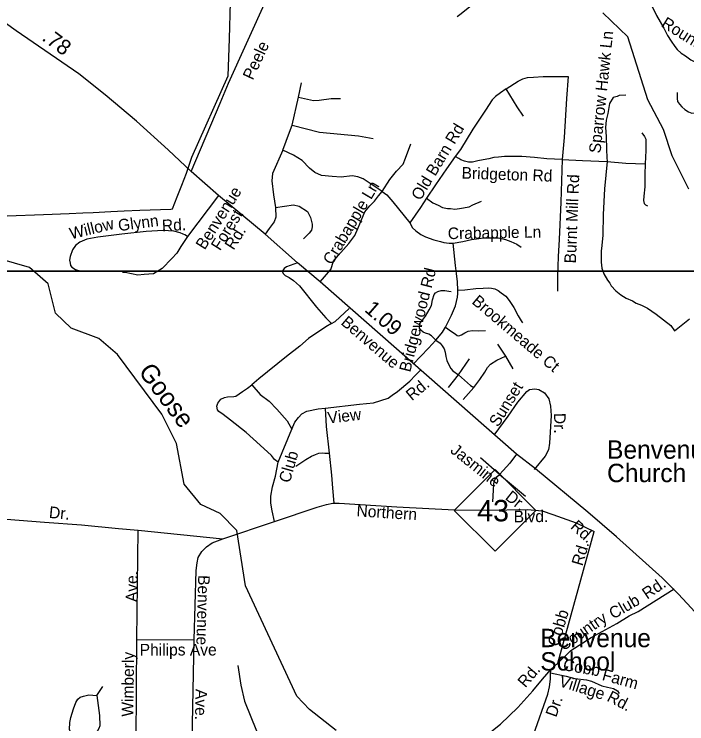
# Model space of a CAD drawing. Extents: x 2220236 to 2384410, y 720751 to 894131.
# Drawn here: x 2346680 to 2352172, y 813280 to 819071 of the extents above; entities that cross this region are included whole.
import ezdxf

# ---------------------------------------------------------------- set-up
doc = ezdxf.new("R2010")
doc.units = 0
doc.layers.add('Default', color=7, linetype='Continuous')

msp = doc.modelspace()

# ---------------------------------------------------------------- linework, layer by layer
at = {"layer": 'Default'}
for p, q in [((2349001.2, 818392.9), (2349025.1, 818512.2)), ((2348950, 818165.5), (2349001.2, 818392.9)), ((2348347, 817591.8), (2348095.6, 817258.1)), ((2349302.3, 816562.3), (2349415.1, 816670.2)), ((2349271.5, 816546.9), (2349302.3, 816562.3)), ((2350627, 816379), (2350692.4, 816280.8)), ((2350692.4, 816280.8), (2350751.8, 816178.2)), ((2350307.2, 816128.5), (2350396.6, 816258.5)), ((2350227.1, 816025), (2350307.2, 816128.5)), ((2350433.7, 816024.3), (2350346, 815926.8)), ((2348836.7, 815415.9), (2348947.4, 815685.1)), ((2350643.3, 815315.5), (2350487.2, 815450.8)), ((2350643.3, 815315.5), (2350854.4, 815137)), ((2348384.5, 814788.8), (2348804.7, 814931.8)), ((2347681.3, 813967.7), (2347693.3, 814859.4)), ((2347693.3, 814859.4), (2348384.5, 814788.8)), ((2351119.6, 813776), (2351416.4, 814849.1)), ((2347674.5, 813120.5), (2347681.3, 813967.7)), ((2347681.3, 813967.7), (2348150.4, 813966.3)), ((2348131.8, 813109.1), (2348150.4, 813966.3)), ((2351064.3, 813725.3), (2351119.6, 813776)), ((2351058.7, 813695.3), (2351064.3, 813725.3)), ((2347353.5, 813510), (2347404.4, 813584.7))]:
    msp.add_line(p, q, dxfattribs=at)
for points in [[(2346103.7, 826026.5), (2370568.5, 826026.5), (2370568.5, 816974.7), (2346103.7, 816974.7), (2346103.7, 826026.5)], [(2348124.6, 817788.7), (2347936.5, 817963.2), (2347678.1, 818197.7), (2347421.9, 818413.9), (2347207.1, 818583.8), (2346695.1, 818936.2), (2345528.6, 819774.9), (2344478.4, 820507.4)], [(2350296.5, 819052.2), (2350330.7, 819077.9), (2350387.1, 819124.1), (2350448.7, 819172), (2350498.3, 819204.5), (2350534.2, 819226.8), (2350566.7, 819238.7), (2350600.9, 819252.4), (2350660.8, 819267.8), (2350729.2, 819278.1), (2350797.6, 819286.7)], [(2348124.6, 817788.7), (2348361.5, 818344), (2348429.1, 818509.2), (2348737.8, 819184.4)], [(2346624, 817424.3), (2346920.5, 817436.9), (2347128.2, 817445.6), (2347240.2, 817450.4), (2347325.2, 817453.9), (2347469.5, 817460.1), (2347469.2, 817461.5), (2347579.2, 817465.9), (2347706, 817471.1), (2347960.2, 817481.2), (2347973.8, 817481.8), (2348010.5, 817580.6), (2348049.5, 817677.1), (2348088.2, 817773.1), (2348130.8, 817904.1), (2348428.2, 818568.3), (2348437.8, 818870.9), (2348445.5, 819169.4)], [(2346624, 817424.3), (2346920.5, 817436.9), (2347128.2, 817445.6), (2347240.2, 817450.4), (2347325.2, 817453.9), (2347469.5, 817460.1), (2347469.2, 817461.5), (2347579.2, 817465.9), (2347706, 817471.1), (2347960.2, 817481.2), (2347973.8, 817481.8), (2348010.5, 817580.6), (2348049.5, 817677.1), (2348088.2, 817773.1), (2348130.8, 817904.1), (2348428.2, 818568.3), (2348437.8, 818870.9), (2348445.5, 819169.4)], [(2351886, 819138.7), (2351925.5, 819059.8), (2351983.8, 818957.2), (2352015.4, 818897.2), (2352043.7, 818849.9), (2352073.7, 818807.2), (2352094.2, 818782), (2352127.3, 818752), (2352160.5, 818731.5), (2352206.2, 818699.9), (2352283.5, 818660.5), (2352373.4, 818621), (2352486.9, 818576.8)], [(2352187.6, 817642.9), (2352051.6, 817916.3), (2351982.5, 818130.1), (2351854.6, 818371), (2351689.5, 818886.2), (2351487.5, 819081.4)], [(2350697.5, 818462.6), (2350795, 818525.9), (2350834.4, 818543), (2350872, 818553.3), (2350919.9, 818558.4), (2351000.3, 818561.8), (2351161.1, 818563.5), (2351203.8, 818561.8), (2351190.1, 818382.1), (2351171.3, 818063.8), (2351155.9, 817884.1)], [(2350697.5, 818462.6), (2350652.2, 818429.2), (2350611.2, 818400.1), (2350583.8, 818371), (2350527.4, 818287.1), (2350426.4, 818133.1), (2350325.5, 817967.1), (2350281.1, 817910.6)], [(2350839.5, 818238.4), (2350788.2, 818315.4), (2350697.5, 818462.6)], [(2352094.2, 818431.6), (2352092.6, 818403.2), (2352094.2, 818382.7), (2352097.4, 818359), (2352113.1, 818336.9), (2352130.5, 818316.4), (2352155.7, 818292.7), (2352185.7, 818273.8), (2352212.5, 818264.3), (2352239.3, 818265.9), (2352272.4, 818267.5), (2352299.2, 818273.8), (2352327.6, 818281.7)], [(2349001.2, 818392.9), (2349124.7, 818366.2), (2349171.1, 818369), (2349267.9, 818384.5), (2349345.1, 818384.5)], [(2351675.5, 818410), (2351620.3, 818406.9), (2351602.4, 818399.7), (2351572.2, 818390.7), (2351540.1, 818341.8), (2351526.5, 818260.2), (2351512.9, 818205.7), (2351508.4, 818146.7), (2351512.9, 818071.9), (2351517.4, 817967.5), (2351518.7, 817902.2), (2351522, 817867.7)], [(2348872.7, 817961.9), (2348927.5, 818107.9), (2348950, 818165.5)], [(2348950, 818165.5), (2349173.2, 818107.9), (2349491.1, 818079.8), (2349611.9, 818057.4)], [(2351805.8, 818103), (2351827.9, 818073), (2351837.4, 818051), (2351838.9, 818024.1), (2351837.4, 817957.8), (2351832.6, 817849.5)], [(2348872.7, 817961.9), (2348789.9, 817771), (2348782.9, 817712), (2348798.3, 817598.3), (2348813.8, 817493)], [(2349683.5, 817625), (2349529.1, 817728.9), (2349485.5, 817742.9), (2349439.2, 817751.3), (2349350.8, 817740.1), (2349277.8, 817747.1), (2349189.3, 817754.1), (2349134.6, 817778), (2349091, 817815.9), (2349030.7, 817877.7), (2348961.2, 817919.8), (2348872.7, 817961.9)], [(2349683.5, 817625), (2349748.1, 817723.2), (2349801.4, 817789.2), (2349856.1, 817846.8), (2349875.8, 817897.3), (2349919.3, 818013.8)], [(2350281.1, 817910.6), (2350209.2, 817809.6), (2350120.3, 817679.5), (2350048, 817568.6)], [(2351155.9, 817884.1), (2351030.2, 817891.8), (2350929.3, 817902), (2350825, 817908.9), (2350754.8, 817908.9), (2350683, 817908.9), (2350633.4, 817905.5), (2350597.5, 817902), (2350556.4, 817891.8), (2350510.3, 817883.2), (2350465.8, 817874.7), (2350421.3, 817864.4), (2350390.5, 817864.4), (2350356.3, 817872.9), (2350327.2, 817883.2), (2350310.1, 817893.5), (2350281.1, 817910.6)], [(2351155.9, 817884.1), (2351143.1, 817535.8), (2351129.4, 817232.8), (2351122.6, 817094.2), (2351117.5, 816929.9), (2351115.7, 816811.8)], [(2351155.9, 817884.1), (2351321.9, 817877.2), (2351522, 817867.7)], [(2351522, 817867.7), (2351501.6, 817645.4), (2351488, 817436.6), (2351485.7, 817266.5), (2351478.9, 817184.8), (2351472.1, 817137.2), (2351472.1, 817048.7), (2351478.9, 816998.8), (2351494.8, 816951.1), (2351524.2, 816901.2), (2351543.4, 816875.2), (2351553.7, 816853.6), (2351592.7, 816814.8), (2351633.7, 816781.6), (2351676.3, 816754.8), (2351728.3, 816732.7), (2351760.1, 816712.9), (2351803.2, 816697), (2351850.8, 816672.1), (2351921.1, 816624.4), (2352041.3, 816531.4), (2352073, 816488.3), (2352193.2, 816585.9)], [(2351522, 817867.7), (2351673.9, 817856.3), (2351832.6, 817849.5)], [(2351832.6, 817849.5), (2351830.3, 817761.9), (2351830.3, 817662.5), (2351820.8, 817585.2), (2351819.2, 817550.5), (2351824, 817525.2), (2351835, 817515.7), (2351850.8, 817506.3)], [(2352437.3, 813968.5), (2352212, 814225), (2352102.6, 814341.5), (2351971.1, 814470), (2351596.9, 814804.6), (2351364, 815006.4), (2350936.5, 815362.1), (2350780.7, 815480.8), (2349178.8, 816886.5), (2348992.7, 817043.3), (2348728.2, 817276.8), (2348347, 817591.8), (2348124.6, 817788.7)], [(2349178.8, 816886.5), (2349265.8, 816987.6), (2349286.9, 817056.4), (2349326.2, 817102.7), (2349411.8, 817199.6), (2349461, 817265.6), (2349487.6, 817327.3), (2349543.8, 817459.3), (2349584.5, 817508.4), (2349621.7, 817546.3), (2349655.4, 817588.5), (2349683.5, 817625)], [(2349683.5, 817625), (2349724.2, 817596.9), (2349770.5, 817539.3), (2349909.9, 817369.8)], [(2350048, 817568.6), (2349998.8, 817493), (2349909.9, 817369.8), (2349933, 817327.8), (2349960.3, 817302.1), (2349999.7, 817273.1), (2350039, 817254.2), (2350105.7, 817230.3), (2350162.2, 817214.9), (2350189.5, 817208), (2350230.5, 817201.8), (2350249.4, 817201.2), (2350263.8, 817202.3)], [(2350048, 817568.6), (2350099.7, 817530.6), (2350142.5, 817511.8), (2350178.4, 817494.7), (2350217.8, 817486.1), (2350243.4, 817484.4), (2350279.3, 817481), (2350315.3, 817484.4), (2350395.7, 817498.1), (2350426.4, 817515.2), (2350494.9, 817546)], [(2348813.8, 817493), (2348961.2, 817515.5), (2349006.1, 817505.6), (2349076.3, 817462.1), (2349100.2, 817413), (2349114.2, 817356.8), (2349114.2, 817335.8), (2349107.2, 817307.7), (2349088.9, 817285.2), (2349041.2, 817237.5)], [(2348813.8, 817493), (2348816.6, 817415.8), (2348802.6, 817377.9), (2348763.2, 817323.1), (2348728.2, 817276.8)], [(2348095.6, 817258.1), (2348073.3, 817270.1), (2348059.6, 817275.2), (2348035.7, 817287.2), (2347984.4, 817299.2), (2347897.1, 817306), (2347756.9, 817297.4), (2347560.2, 817275.2), (2347363.5, 817251.2), (2347272.8, 817235.8), (2347214.7, 817210.2), (2347180.5, 817182.8), (2347156.5, 817146.8), (2347136, 817093.8), (2347131.7, 817063.8), (2347136, 817039), (2347140.3, 817021), (2347151.4, 817006.5), (2347180.5, 816987.7), (2347214.7, 816977.4)], [(2348095.6, 817258.1), (2348040.8, 817174.2), (2348008.3, 817121.2), (2347967.3, 817076.7), (2347889.3, 816994.6), (2347816.3, 816952.5), (2347741.9, 816945.5), (2347690, 816941.3), (2347586.4, 816963.8), (2347564.9, 816963.7)], [(2350263.8, 817202.3), (2350343.5, 817214.9), (2350413.6, 817232), (2350473.5, 817240.5), (2350514.5, 817245.7), (2350553.9, 817245.7), (2350586.4, 817247.4), (2350632.5, 817247.4), (2350659.9, 817240.5), (2350692.4, 817232), (2350735.2, 817214.9), (2350783.1, 817194.3), (2350820.7, 817168.7)], [(2349308.6, 813225.6), (2349090.4, 813397.2), (2348988.5, 813504.7), (2348569.6, 814406.5), (2348497.4, 814856.5), (2348362.5, 814995.4), (2348203.6, 815071), (2348068.5, 815236.2), (2348005.5, 815568.4), (2347886.6, 815806.3), (2347522.4, 816293.7), (2347370.4, 816425.3), (2347144.5, 816508), (2347018.6, 816630.8), (2346957.5, 816871.2), (2346805.5, 817002.9), (2346170.5, 817187)], [(2350302.9, 816819.1), (2350298.6, 816886.7), (2350291.7, 816955.1), (2350284.9, 817020.2), (2350263.8, 817202.3)], [(2348992.7, 817043.3), (2348903.6, 817008.3), (2348883.7, 816996.1), (2348874, 816979.9), (2348872.1, 816967.8), (2348876.3, 816956), (2348892.5, 816938.2), (2348924.7, 816922.5), (2348960.9, 816899), (2349009.4, 816853.5), (2349149.5, 816679.4), (2349224.4, 816594.2), (2349252.8, 816566.6), (2349271.5, 816546.9)], [(2329807.7, 816974.9), (2370566.3, 816974.8), (2370566.3, 785046.7), (2329807.6, 785046.7), (2329807.7, 816974.9)], [(2350122, 816410.2), (2350088.8, 816446), (2350065.1, 816459.3), (2350038.3, 816468.3), (2350019, 816475.7), (2349999.6, 816492.1), (2349990.7, 816509.9), (2349989.2, 816523.3), (2349992.2, 816547.1), (2350013, 816573.9), (2350038.3, 816606.6), (2350068, 816657.2), (2350087.3, 816692.9), (2350096.3, 816739), (2350109.6, 816783.6), (2350120.1, 816797), (2350139.4, 816808.9), (2350167.6, 816814.9), (2350197.4, 816814.9), (2350228.6, 816811.9), (2350249.4, 816807.4)], [(2350201.4, 816518), (2350213.9, 816538.4), (2350249.8, 816615.4), (2350284, 816690.7), (2350299.4, 816762.6), (2350302.9, 816791.7), (2350302.9, 816819.1)], [(2350302.9, 816819.1), (2350358.5, 816821.6), (2350449.1, 816831.9), (2350510.7, 816835.3), (2350551.7, 816838.8), (2350577.4, 816835.3), (2350604.8, 816828.5), (2350632.1, 816816.5), (2350657.8, 816797.7), (2350693.7, 816770.3), (2350721.1, 816734.4), (2350760.4, 816676.2), (2350794.6, 816609.4), (2350818.6, 816570), (2350830.5, 816552.9)], [(2349271.5, 816546.9), (2349223.6, 816519.6), (2349083.3, 816425.4), (2349011.5, 816362.1), (2348903.7, 816276.5), (2348678, 816095.1), (2348619.8, 816045.5)], [(2350122, 816410.2), (2350138.7, 816428.8), (2350176.3, 816476.8), (2350201.4, 816518)], [(2350201.4, 816518), (2350250.9, 816482.4), (2350280.6, 816461.6), (2350298.4, 816448.2), (2350311.8, 816446.7), (2350332.6, 816455.6), (2350359.4, 816472), (2350386.1, 816485.4), (2350421.8, 816489.8), (2350469.4, 816488.4), (2350528.9, 816489.8)], [(2349938.5, 816214.9), (2350063.4, 816345), (2350122, 816410.2)], [(2350122, 816410.2), (2350157.2, 816385.7), (2350175.1, 816364.9), (2350191.4, 816339.6), (2350198.8, 816312.8), (2350204.8, 816278.6), (2350213.7, 816244.4), (2350228.6, 816210.2), (2350244.9, 816180.4), (2350262.8, 816159.6), (2350307.2, 816128.5)], [(2350433.7, 816024.3), (2350481.3, 816089), (2350524.4, 816149.9), (2350543.7, 816187.1), (2350570.5, 816215.4), (2350621, 816246.6), (2350692.4, 816280.8)], [(2349766.6, 815960.7), (2349811.1, 815993.3), (2349910.3, 816077.1), (2349958.2, 816125.1), (2349994.1, 816164.4)], [(2350307.2, 816128.5), (2350356.4, 816083.8), (2350405.5, 816042.1), (2350433.7, 816024.3)], [(2348836.7, 815415.9), (2348806.4, 815437.7), (2348780.1, 815469.2), (2348689.2, 815554.1), (2348573.9, 815658.7), (2348446.8, 815759.1), (2348386.3, 815804.5), (2348349.9, 815828), (2348339.8, 815841.8), (2348335.5, 815871.8), (2348343.2, 815895.9), (2348366.8, 815928.1), (2348396.7, 815942.6), (2348422.4, 815948.8), (2348474.5, 815951.3), (2348490.5, 815953.6), (2348544.5, 815990.7), (2348583.9, 816019.8), (2348619.8, 816045.5)], [(2348619.8, 816045.5), (2348689.1, 815967.6), (2348760.9, 815912.8), (2348824.2, 815847.8), (2348908.6, 815752.8), (2348947.4, 815685.1)], [(2350600.5, 815636.4), (2350713.4, 815790.5), (2350793.8, 815905.1), (2350867.1, 815992.2), (2350887.1, 816008.4), (2350930.8, 816015), (2350964.8, 816009.4), (2351011.2, 815981.9), (2351045.2, 815932.5), (2351058.9, 815870.9), (2351065.7, 815797.3), (2351050.3, 815571.4), (2351043.5, 815514.9), (2351016.1, 815463.6), (2350925.5, 815355.7)], [(2349220.3, 815856.2), (2349498.8, 815887.7), (2349614.4, 815900.8), (2349734.1, 815938.5), (2349766.6, 815960.7)], [(2348947.4, 815685.1), (2348972.7, 815741.6), (2349000.4, 815779.7), (2349029.9, 815810.1), (2349069.6, 815832.6), (2349163.4, 815849.8), (2349220.3, 815856.2)], [(2349220.3, 815856.2), (2349228.7, 815706.6), (2349250.9, 815487.5)], [(2348979, 815381.4), (2349028.6, 815413.9), (2349062.8, 815437.9), (2349107.3, 815463.5), (2349141.5, 815479), (2349168.8, 815489.2), (2349194.5, 815492.6), (2349216.7, 815489.2), (2349250.9, 815487.5)], [(2349250.9, 815487.5), (2349269.8, 815307.8), (2349278.3, 815203.4), (2349288.8, 815079.5)], [(2350780.7, 815480.8), (2350728.1, 815407.7), (2350671.6, 815348.2), (2350643.3, 815315.5)], [(2348804.7, 814931.8), (2348785.5, 815019.4), (2348774.8, 815079.4), (2348776.1, 815137.3), (2348789.2, 815213.5), (2348814.1, 815299.7), (2348836.7, 815415.9)], [(2350588.3, 815092.3), (2350594.3, 815187.5), (2350595.8, 815235.1), (2350598.7, 815256), (2350606.2, 815275.3), (2350621, 815294.6), (2350643.3, 815315.5)], [(2348804.7, 814931.8), (2349153.1, 815047.9), (2349228.9, 815068.8), (2349282.7, 815079.4), (2349288.8, 815079.5)], [(2349288.8, 815079.5), (2349334.7, 815080.1), (2349804.9, 815049.7), (2350274.9, 815025.4), (2350537.3, 815024.7), (2350870.8, 815028.5), (2350990.9, 815018), (2351079.1, 814989), (2351267.8, 814919.3), (2351416.4, 814849.1)], [(2346114.6, 815003.1), (2346511.4, 814958.6), (2346928.8, 814926.1), (2347229.8, 814903.9), (2347530.8, 814873.1), (2347693.3, 814859.4)], [(2348150.4, 813966.3), (2348165.6, 814530.1), (2348172.8, 814594.3), (2348182.4, 814638.5), (2348211.6, 814686.7), (2348249.4, 814723.2), (2348296.8, 814755.8), (2348384.5, 814788.8)], [(2351119.6, 813776), (2351224.2, 813879.2), (2351390.7, 813984.2), (2351599.7, 814097.7), (2351703, 814161), (2351776.5, 814197.8), (2352069, 814382.4)], [(2348505.8, 813756), (2348529.7, 813594), (2348560.5, 813463.9), (2348704.7, 813109.6)], [(2350111.9, 812954.1), (2350167.7, 812974.8), (2350362.4, 813071.2), (2350503.3, 813160.8), (2350651.8, 813276.5), (2350792.1, 813412.3), (2350914.6, 813549.5), (2350993.3, 813644.6), (2351064.3, 813725.3)], [(2350111.9, 812954.1), (2350167.9, 812782.9), (2350184.5, 812739.2), (2350233.2, 812673.7), (2350289.6, 812634.4), (2350358, 812611.2), (2350424.1, 812600.1), (2350476.1, 812600.6), (2350599.6, 812634.1), (2350679.1, 812665.1), (2350734.7, 812701.8), (2350768.2, 812742.2), (2350809.2, 812832.5), (2350920.8, 813189.8), (2351038.7, 813523.2), (2351050.1, 813581.3), (2351059.3, 813645.3), (2351058.7, 813695.3)], [(2351058.7, 813695.3), (2351186.7, 813670.1), (2351256.8, 813649.6), (2351352.6, 813639.3), (2351395.3, 813627.3), (2351479.1, 813589.6), (2351523.6, 813579.4), (2351574.1, 813567.4), (2351606.3, 813550), (2351619.4, 813528)], [(2347227.5, 813101.1), (2347151.3, 813193.9), (2347139.1, 813213.6), (2347132.9, 813233.5), (2347134.2, 813289.6), (2347141.7, 813331.7), (2347164.8, 813401.9), (2347184.1, 813454.1), (2347199.7, 813482.3), (2347219.6, 813496.6), (2347245.6, 813506.8), (2347289.4, 813515.4), (2347353.5, 813510)], [(2347353.5, 813510), (2347377.4, 813346.5), (2347380.3, 813264.4), (2347370.7, 813240.4), (2347357, 813218.3), (2347337, 813199.2), (2347294.8, 813170.7), (2347283.4, 813153.6), (2347278.8, 813123.9)]]:
    msp.add_lwpolyline(points, dxfattribs=at)
msp.add_lwpolyline([(2350273.3, 815022), (2350606.3, 815355), (2350939.3, 815022), (2350606.3, 814689)], close=True, dxfattribs=at)

# ---------------------------------------------------------------- texts
for s, height, rotation, p in [('Rountree Dr', 95, 328.00117, (2351956.8, 818973.5)), ('.78', 125, 323.65415, (2346899, 818863.8)), ('Sparrow Hawk Ln', 95, 83.99398, (2351467.2, 817933)), ('Peele', 95, 65.15116, (2348628.2, 818527.9)), ('Old Barn Rd', 95, 58.77334, (2349996.6, 817544)), ('Bridgeton Rd', 95, 358.03421, (2350332, 817729.7)), ('Burnt Mill Rd', 95, 87.79283, (2351266.4, 817036)), ('Crabapple Ln', 95, 59.23847, (2349275.8, 817018.5)), ('Benvenue', 95, 57.70071, (2348235.5, 817142.1)), ('Forest', 95, 57.70071, (2348360.2, 817135.1)), ('Willow', 95, 13.79062, (2347145.1, 817233.1)), ('Glynn', 95, 7.30161, (2347534.7, 817300.5)), ('Rd.', 95, 3.1488, (2347888.8, 817298.4)), ('Rd.', 95, 57.70071, (2348471.9, 817139.8)), ('Crabapple Ln', 95, 0.99753, (2350221.5, 817235)), ('Bridgewood Rd', 95, 75.7697, (2349913.9, 816144.4)), ('Brookmeade Ct', 95, 319.65974, (2350410.5, 816716.2)), ('1.09', 125, 318.91207, (2349533.2, 816651.5)), ('Benvenue', 95, 319.34514, (2349341.6, 816545.4)), ('Goose', 150, 306.7688, (2347688.8, 816153.2)), ('Rd.', 95, 39.874, (2349927.8, 815911.6)), ('Sunset', 95, 58.27049, (2350631.6, 815695.8)), ('View', 95, 6.44708, (2349244, 815730.3)), ('Dr.', 95, 270.07665, (2351088.3, 815817.3)), ('Jasmine', 95, 321.43342, (2350234.2, 815499.3)), ('Club', 95, 73.88913, (2348929.9, 815240.1)), ('Dr.', 95, 321.43014, (2350682.6, 815117.5)), ('Northern', 95, 356.30076, (2349473.2, 814973.6)), ('Dr.', 95, 354.6704, (2346961.2, 814960.9)), ('Blvd.', 95, 0.64876, (2350759.4, 814923.7)), ('Rd.', 95, 318.22801, (2351216.8, 814880.8)), ('Rd.', 95, 73.39089, (2351320.1, 814562.9)), ('Ave.', 95, 89.52039, (2347686.2, 814272.8)), ('Benvenue', 95, 268.45567, (2348183, 814494.6)), ('Rd.', 95, 34.3156, (2351848.4, 814292.4)), ('Club', 95, 29.94126, (2351571.5, 814131)), ('Cobb', 95, 73.39089, (2351123.7, 813904.4)), ('Country', 95, 34.24995, (2351163.6, 813871.1)), ('Wimberly', 95, 89.19692, (2347652.2, 813337.3)), ('Cobb', 95, 350.17763, (2351157, 813718.8)), ('Rd.', 95, 49.27729, (2350853.6, 813569)), ('Village', 95, 342.57662, (2351121.6, 813588.6)), ('Farm', 95, 344.63331, (2351474.6, 813638.9)), ('Ave.', 95, 268.79205, (2348161.6, 813564.9)), ('Rd.', 95, 332.48514, (2351512.9, 813470.6)), ('Dr.', 95, 70.52482, (2351105.2, 813328))]:
    msp.add_text(s, height=height, rotation=rotation, dxfattribs=at).set_placement(p)
for s, height, p in [('Benvenue', 150, (2351521.2, 815443.2)), ('Church', 150, (2351521.2, 815252.2)), ('43', 175, (2350460.5, 814932.3)), ('Benvenue', 150, (2350975.8, 813905.4)), ('Philips Ave', 95, (2347705, 813837.4)), ('School', 150, (2350975.8, 813714.4))]:
    msp.add_text(s, height=height, dxfattribs=at).set_placement(p)

doc.saveas('drawing.dxf')
